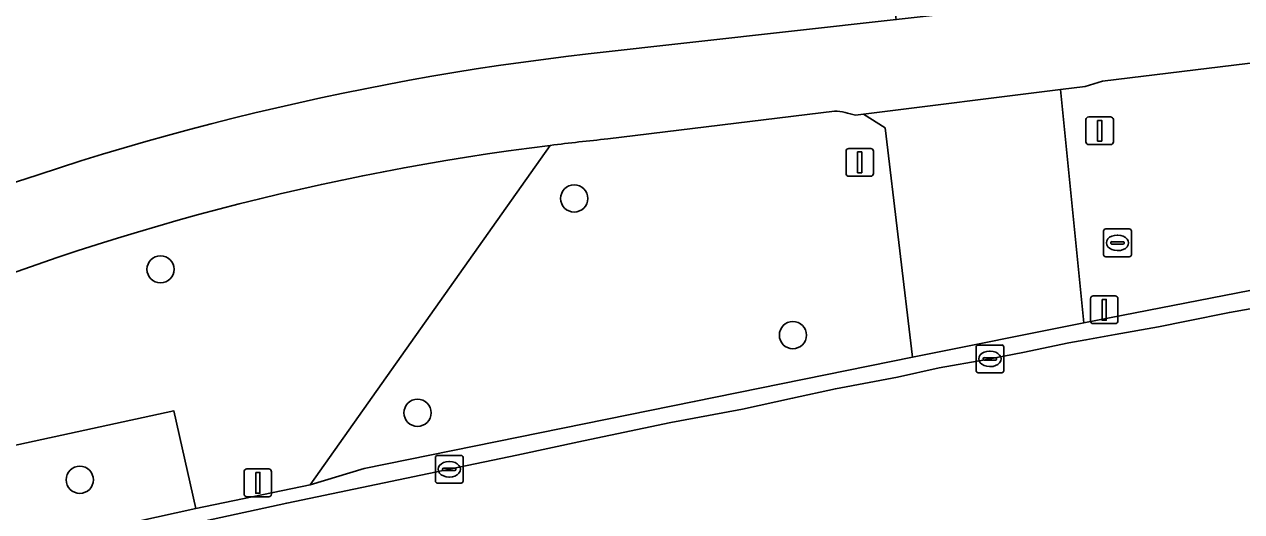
# Model space of a CAD drawing. Extents: x 160203 to 161530, y 379528 to 381797.
# Drawn here: x 160975.83 to 161019.76, y 380899.83 to 380917.41 of the extents above; entities that cross this region are included whole.
import ezdxf

# ---------------------------------------------------------------- set-up
doc = ezdxf.new("R2010")
doc.units = 0
for name, color, linetype in [('IMGEO_Berm_groen', 7, 'Continuous'), ('IMGEO_Boom', 7, 'Continuous'), ('IMGEO_Fietspad_gesloten', 7, 'Continuous'), ('IMGEO_Kolk', 7, 'Continuous'), ('IMGEO_Lichtmast', 7, 'Continuous'), ('IMGEO_Loofbos', 7, 'Continuous'), ('IMGEO_Rijbaan_lokaal_gesloten', 7, 'Continuous'), ('IMGEO_Rijbaan_lokaal_open', 7, 'Continuous'), ('IMGEO_Rioolput', 7, 'Continuous'), ('IMGEO_Vlaggenmast', 7, 'Continuous'), ('IMGEO_Voetpad_open', 7, 'Continuous')]:
    doc.layers.add(name, color=color, linetype=linetype)

msp = doc.modelspace()

# ---------------------------------------------------------------- linework, layer by layer
at = {"layer": 'IMGEO_Berm_groen'}
msp.add_lwpolyline([(161024.703, 380916.576), (161014.74, 380915.364), (161014.104, 380915.167), (161013.216, 380915.056), (161014.063, 380906.647), (161026.971, 380909.153), (161035.245, 380910.712)], close=True, dxfattribs=at)
for points in [[(161005.058, 380914.281), (160996.88, 380913.276)], [(161006.89, 380913.671), (161006.105, 380914.166), (161005.817, 380914.13)], [(160994.807, 380913.044), (160986.136, 380900.802), (160988.094, 380901.385), (161000, 380903.805), (161007.879, 380905.407), (161006.89, 380913.671)], [(160971.301, 380906.855), (160968.183, 380905.66), (160969.195, 380900.858), (160981.227, 380903.464), (160982.013, 380899.947), (160986.136, 380900.802), (160994.807, 380913.044)]]:
    msp.add_lwpolyline(points, dxfattribs=at)
for centre, radius, start, end in [((161004.884, 380911.425), 2.861, 70.9757, 86.5206), ((161005.888, 380823.224), 90.501, 97.03317, 112.4686), ((161005.894, 380823.352), 90.375, 95.72446, 97.04693)]:
    msp.add_arc(centre, radius, start, end, dxfattribs=at)
at = {"layer": 'IMGEO_Boom'}
for centre in [(160995.67, 380911.129), (160980.741, 380908.573), (161003.562, 380906.198), (160990.016, 380903.398), (160977.828, 380900.981)]:
    msp.add_circle(centre, 0.489, dxfattribs=at)
at = {"layer": 'IMGEO_Fietspad_gesloten'}
for points in [[(161081.188, 380925.839), (161058.258, 380923.593), (161048.927, 380922.517), (161039.93, 380921.481), (161014.441, 380918.378), (161012.279, 380918.137), (161007.289, 380917.582), (160996.175, 380916.345)], [(161005.817, 380914.13), (161006.105, 380914.166), (161013.216, 380915.056), (161014.104, 380915.167), (161014.74, 380915.364), (161024.703, 380916.576), (161040.372, 380918.481), (161058.594, 380920.566), (161081.399, 380922.804)], [(160996.88, 380913.276), (161005.058, 380914.281)]]:
    msp.add_lwpolyline(points, dxfattribs=at)
for centre, radius, start, end in [((161007.514, 380817.333), 99.659, 96.53298, 111.52133), ((161004.884, 380911.425), 2.861, 70.9757, 86.5206), ((161005.888, 380823.224), 90.501, 97.03317, 112.4686), ((161005.894, 380823.352), 90.375, 95.72446, 97.04693)]:
    msp.add_arc(centre, radius, start, end, dxfattribs=at)
at = {"layer": 'IMGEO_Kolk'}
for p, q in [((161010.247, 380905.843), (161011.099, 380905.843)), ((161010.172, 380904.917), (161010.172, 380905.769)), ((161010.66, 380905.623), (161010.685, 380905.623)), ((161011.173, 380905.769), (161011.173, 380904.917)), ((161010.431, 380905.337), (161010.431, 380905.349)), ((161010.869, 380905.3), (161010.471, 380905.3)), ((161010.474, 380905.386), (161010.872, 380905.386)), ((161010.683, 380905.063), (161010.658, 380905.063)), ((161010.915, 380905.349), (161010.915, 380905.337)), ((161011.099, 380904.843), (161010.247, 380904.843)), ((160990.66, 380900.935), (160990.66, 380901.787)), ((160990.735, 380901.861), (160991.587, 380901.861)), ((160991.148, 380901.641), (160991.173, 380901.641)), ((160991.661, 380901.787), (160991.661, 380900.935)), ((160990.919, 380901.355), (160990.919, 380901.367)), ((160991.357, 380901.318), (160990.959, 380901.318)), ((160990.962, 380901.404), (160991.36, 380901.404)), ((160991.171, 380901.081), (160991.146, 380901.081)), ((160991.403, 380901.367), (160991.403, 380901.355)), ((160991.587, 380900.861), (160990.735, 380900.861))]:
    msp.add_line(p, q, dxfattribs=at)
for points in [[(161010.247, 380905.843), (161011.099, 380905.843)], [(161010.172, 380904.917), (161010.172, 380905.769)], [(161011.173, 380905.769), (161011.173, 380904.917)], [(161011.099, 380904.843), (161010.247, 380904.843)], [(160990.66, 380900.935), (160990.66, 380901.787)], [(160990.735, 380901.861), (160991.587, 380901.861)], [(160991.661, 380901.787), (160991.661, 380900.935)], [(160991.587, 380900.861), (160990.735, 380900.861)]]:
    msp.add_lwpolyline(points, dxfattribs=at)
for centre, radius, start, end in [((161010.249, 380905.767), 0.0765, 91.552, 178.448), ((161010.249, 380905.767), 0.0765, 91.552, 178.448), ((161011.097, 380905.767), 0.0765, 1.552, 88.448), ((161011.097, 380905.767), 0.0765, 1.552, 88.448), ((161010.471, 380905.346), 0.0403, 85.8775, 175.7526), ((161010.468, 380905.336), 0.0366, 178.938, 274.7102), ((161010.872, 380905.343), 0.043, 264.8664, 352.4533), ((161010.876, 380905.348), 0.0386, 1.7309, 96.639), ((161010.249, 380904.919), 0.0765, 181.552, 268.448), ((161010.249, 380904.919), 0.0765, 181.552, 268.448), ((161011.097, 380904.919), 0.0765, 271.552, 358.448), ((161011.097, 380904.919), 0.0765, 271.552, 358.448), ((160990.737, 380901.785), 0.0765, 91.552, 178.448), ((160990.737, 380901.785), 0.0765, 91.552, 178.448), ((160991.585, 380901.785), 0.0765, 1.552, 88.448), ((160991.585, 380901.785), 0.0765, 1.552, 88.448), ((160990.959, 380901.364), 0.0403, 85.8775, 175.7526), ((160990.956, 380901.354), 0.0366, 178.938, 274.7102), ((160991.36, 380901.361), 0.043, 264.8664, 352.4533), ((160991.364, 380901.366), 0.0386, 1.7309, 96.639), ((160990.737, 380900.937), 0.0765, 181.552, 268.448), ((160990.737, 380900.937), 0.0765, 181.552, 268.448), ((160991.585, 380900.937), 0.0765, 271.552, 358.448), ((160991.585, 380900.937), 0.0765, 271.552, 358.448)]:
    msp.add_arc(centre, radius, start, end, dxfattribs=at)
for centre, major_axis, ratio, start_param, end_param in [((161010.659, 380905.343), (-0.387, 0.002), 0.722429, 4.712389, 7.853982), ((161010.684, 380905.343), (-0.39, 0.002), 0.717154, 1.570796, 4.712389), ((160991.147, 380901.361), (-0.387, 0.002), 0.722429, 4.712389, 7.853982), ((160991.172, 380901.361), (-0.39, 0.002), 0.717154, 1.570796, 4.712389)]:
    msp.add_ellipse(centre, major_axis=major_axis, ratio=ratio, start_param=start_param, end_param=end_param, dxfattribs=at)
at = {"layer": 'IMGEO_Lichtmast'}
for p, q in [((161014.4, 380907.613), (161015.19, 380907.613)), ((161015.19, 380907.613), (161014.4, 380907.613)), ((161014.3, 380906.713), (161014.3, 380907.513)), ((161014.3, 380907.513), (161014.3, 380906.713)), ((161015.29, 380907.513), (161015.29, 380906.713)), ((161015.29, 380906.713), (161015.29, 380907.513)), ((161015.19, 380906.613), (161014.4, 380906.613)), ((161014.4, 380906.613), (161015.19, 380906.613)), ((160983.756, 380900.471), (160983.756, 380901.271)), ((160983.756, 380901.271), (160983.756, 380900.471)), ((160983.856, 380901.371), (160984.646, 380901.371)), ((160984.646, 380901.371), (160983.856, 380901.371)), ((160984.746, 380901.271), (160984.746, 380900.471)), ((160984.746, 380900.471), (160984.746, 380901.271)), ((160984.646, 380900.371), (160983.856, 380900.371)), ((160983.856, 380900.371), (160984.646, 380900.371))]:
    msp.add_line(p, q, dxfattribs=at)
for points in [[(161014.72, 380907.488), (161014.87, 380907.488), (161014.87, 380906.738), (161014.72, 380906.738), (161014.72, 380907.488)], [(160984.176, 380901.246), (160984.326, 380901.246), (160984.326, 380900.496), (160984.176, 380900.496), (160984.176, 380901.246)]]:
    msp.add_lwpolyline(points, dxfattribs=at)
for centre, start, end in [((161014.4, 380907.513), 90, 180), ((161014.4, 380907.513), 90, 180), ((161015.19, 380907.513), 0, 90), ((161015.19, 380907.513), 360, 90), ((161014.4, 380906.713), 180, 270), ((161014.4, 380906.713), 180, 270), ((161015.19, 380906.713), 270, 0), ((161015.19, 380906.713), 270, 0), ((160983.856, 380901.271), 90, 180), ((160983.856, 380901.271), 90, 180), ((160984.646, 380901.271), 0, 90), ((160984.646, 380901.271), 360, 90), ((160983.856, 380900.471), 180, 270), ((160983.856, 380900.471), 180, 270), ((160984.646, 380900.471), 270, 0), ((160984.646, 380900.471), 270, 0)]:
    msp.add_arc(centre, 0.1, start, end, dxfattribs=at)
at = {"layer": 'IMGEO_Loofbos'}
msp.add_lwpolyline([(160996.175, 380916.345), (161007.289, 380917.582), (161007.282, 380917.653), (161006.945, 380920.597), (161006.718, 380922.572), (161006.46, 380924.828), (161001.032, 380924.54), (161000, 380924.646), (160998.352, 380924.815), (160996.267, 380926.017)], dxfattribs=at)
msp.add_arc((161007.514, 380817.333), 99.659, 96.53298, 111.52133, dxfattribs=at)
at = {"layer": 'IMGEO_Rijbaan_lokaal_gesloten'}
msp.add_lwpolyline([(161021.347, 380907.375), (161019.316, 380907.02), (161017.767, 380906.703), (161016.752, 380906.499), (161015.191, 380906.22), (161014.134, 380906.028), (161013.515, 380905.916), (161011.865, 380905.573), (161010.494, 380905.307), (161008.844, 380905.015), (161007.333, 380904.685), (161005.099, 380904.266), (161003.55, 380903.923), (161001.748, 380903.53), (161000, 380903.205), (160999.158, 380903.048), (160996.01, 380902.388), (160993.598, 380901.867), (160991.224, 380901.373), (160985.297, 380900.144), (160947.244, 380891.883)], dxfattribs=at)
at = {"layer": 'IMGEO_Rijbaan_lokaal_open'}
for points in [[(161070.931, 380916.755), (161057.972, 380914.74), (161047.916, 380913.066), (161036.668, 380910.98), (161035.245, 380910.712), (161026.971, 380909.153), (161014.063, 380906.647), (161007.879, 380905.407), (161000, 380903.805), (160988.094, 380901.385), (160986.136, 380900.802), (160982.013, 380899.947), (160964.472, 380896.088), (160960.833, 380895.342), (160954.002, 380893.819), (160938.378, 380890.521), (160922.193, 380887.127), (160906.72, 380884.039)], [(160947.244, 380891.883), (160985.297, 380900.144), (160991.224, 380901.373), (160993.598, 380901.867), (160996.01, 380902.388), (160999.158, 380903.048), (161000, 380903.205), (161001.748, 380903.53), (161003.55, 380903.923), (161005.099, 380904.266), (161007.333, 380904.685), (161008.844, 380905.015), (161010.494, 380905.307), (161011.865, 380905.573), (161013.515, 380905.916), (161014.134, 380906.028), (161015.191, 380906.22), (161016.752, 380906.499), (161017.767, 380906.703), (161019.316, 380907.02), (161021.347, 380907.375)]]:
    msp.add_lwpolyline(points, dxfattribs=at)
msp.add_lwpolyline([(161013.216, 380915.056), (161006.105, 380914.166), (161006.89, 380913.671), (161007.879, 380905.407), (161014.063, 380906.647)], close=True, dxfattribs=at)
at = {"layer": 'IMGEO_Rioolput'}
for p, q in [((161014.775, 380909.101), (161014.775, 380909.953)), ((161014.85, 380910.027), (161015.702, 380910.027)), ((161015.263, 380909.807), (161015.288, 380909.807)), ((161015.776, 380909.953), (161015.776, 380909.101)), ((161015.034, 380909.521), (161015.034, 380909.533)), ((161015.472, 380909.484), (161015.074, 380909.484)), ((161015.077, 380909.57), (161015.475, 380909.57)), ((161015.518, 380909.533), (161015.518, 380909.521)), ((161015.702, 380909.027), (161014.85, 380909.027)), ((161015.286, 380909.247), (161015.261, 380909.247))]:
    msp.add_line(p, q, dxfattribs=at)
for points in [[(161014.775, 380909.101), (161014.775, 380909.953)], [(161014.85, 380910.027), (161015.702, 380910.027)], [(161015.776, 380909.953), (161015.776, 380909.101)], [(161015.702, 380909.027), (161014.85, 380909.027)]]:
    msp.add_lwpolyline(points, dxfattribs=at)
for centre, radius, start, end in [((161014.852, 380909.951), 0.0765, 91.552, 178.448), ((161014.852, 380909.951), 0.0765, 91.552, 178.448), ((161015.7, 380909.951), 0.0765, 1.552, 88.448), ((161015.7, 380909.951), 0.0765, 1.552, 88.448), ((161015.074, 380909.53), 0.0403, 85.8775, 175.7526), ((161015.071, 380909.52), 0.0366, 178.938, 274.7102), ((161015.475, 380909.527), 0.043, 264.8664, 352.4533), ((161015.479, 380909.532), 0.0386, 1.7309, 96.639), ((161014.852, 380909.103), 0.0765, 181.552, 268.448), ((161014.852, 380909.103), 0.0765, 181.552, 268.448), ((161015.7, 380909.103), 0.0765, 271.552, 358.448), ((161015.7, 380909.103), 0.0765, 271.552, 358.448)]:
    msp.add_arc(centre, radius, start, end, dxfattribs=at)
for centre, major_axis, ratio, start_param, end_param in [((161015.262, 380909.527), (-0.387, 0.002), 0.722429, 4.712389, 7.853982), ((161015.287, 380909.527), (-0.39, 0.002), 0.717154, 1.570796, 4.712389)]:
    msp.add_ellipse(centre, major_axis=major_axis, ratio=ratio, start_param=start_param, end_param=end_param, dxfattribs=at)
at = {"layer": 'IMGEO_Vlaggenmast'}
for p, q in [((161014.136, 380913.171), (161014.136, 380913.971)), ((161014.136, 380913.971), (161014.136, 380913.171)), ((161014.236, 380914.071), (161015.026, 380914.071)), ((161015.026, 380914.071), (161014.236, 380914.071)), ((161015.126, 380913.971), (161015.126, 380913.171)), ((161015.126, 380913.171), (161015.126, 380913.971)), ((161005.579, 380912.93), (161006.369, 380912.93)), ((161006.369, 380912.93), (161005.579, 380912.93)), ((161015.026, 380913.071), (161014.236, 380913.071)), ((161014.236, 380913.071), (161015.026, 380913.071)), ((161005.479, 380912.03), (161005.479, 380912.83)), ((161005.479, 380912.83), (161005.479, 380912.03)), ((161006.469, 380912.83), (161006.469, 380912.03)), ((161006.469, 380912.03), (161006.469, 380912.83)), ((161006.369, 380911.93), (161005.579, 380911.93)), ((161005.579, 380911.93), (161006.369, 380911.93))]:
    msp.add_line(p, q, dxfattribs=at)
for points in [[(161014.556, 380913.946), (161014.706, 380913.946), (161014.706, 380913.196), (161014.556, 380913.196), (161014.556, 380913.946)], [(161005.899, 380912.805), (161006.049, 380912.805), (161006.049, 380912.055), (161005.899, 380912.055), (161005.899, 380912.805)]]:
    msp.add_lwpolyline(points, dxfattribs=at)
for centre, start, end in [((161014.236, 380913.971), 90, 180), ((161014.236, 380913.971), 90, 180), ((161015.026, 380913.971), 0, 90), ((161015.026, 380913.971), 360, 90), ((161005.579, 380912.83), 90, 180), ((161005.579, 380912.83), 90, 180), ((161006.369, 380912.83), 0, 90), ((161006.369, 380912.83), 360, 90), ((161014.236, 380913.171), 180, 270), ((161014.236, 380913.171), 180, 270), ((161015.026, 380913.171), 270, 0), ((161015.026, 380913.171), 270, 0), ((161005.579, 380912.03), 180, 270), ((161005.579, 380912.03), 180, 270), ((161006.369, 380912.03), 270, 0), ((161006.369, 380912.03), 270, 0)]:
    msp.add_arc(centre, 0.1, start, end, dxfattribs=at)
at = {"layer": 'IMGEO_Voetpad_open'}
msp.add_lwpolyline([(160981.227, 380903.464), (160969.195, 380900.858), (160968.183, 380905.66), (160967.008, 380905.21), (160968.125, 380900.122), (160963.79, 380899.159), (160964.472, 380896.088), (160982.013, 380899.947)], close=True, dxfattribs=at)

doc.saveas('drawing.dxf')
